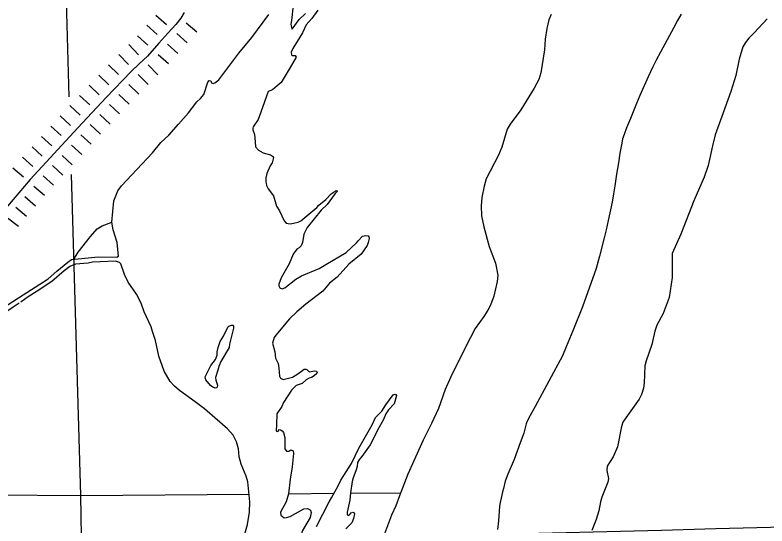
# Model space of a CAD drawing. Extents: x -19 to 366, y -4 to 359.
# Drawn here: x 143.248 to 144.78, y 199.977 to 201.018 of the extents above; entities that cross this region are included whole.
import ezdxf

# ---------------------------------------------------------------- set-up
doc = ezdxf.new("R2010")
doc.units = 0
for name, color, linetype in [('R_Alt Surface', 7, 'Continuous'), ('R_Axis Annot', 7, 'Continuous'), ('R_Border Prem', 7, 'Continuous'), ('R_Proposed Const Limits', 7, 'Continuous'), ('R_Temp Easement', 7, 'Continuous'), ('Sheet Fence', 7, 'Continuous')]:
    doc.layers.add(name, color=color, linetype=linetype)

msp = doc.modelspace()

# ---------------------------------------------------------------- linework, layer by layer
at = {"layer": 'R_Alt Surface'}
for points in [[(144.605, 201.0201), (144.5976, 201.0073), (144.5984, 201.0085), (144.5902, 200.9928), (144.5625, 200.9427), (144.5541, 200.9261), (144.5473, 200.9127), (144.5379, 200.8926), (144.5209, 200.8544), (144.5138, 200.8378), (144.5099, 200.8281), (144.5018, 200.8073), (144.4936, 200.7882), (144.4888, 200.775), (144.4856, 200.7661), (144.4838, 200.7572), (144.48, 200.7368), (144.477, 200.7172), (144.4729, 200.6942), (144.4696, 200.6705), (144.4672, 200.6539), (144.464, 200.6369), (144.4565, 200.5998), (144.4522, 200.5807), (144.4481, 200.5645), (144.4386, 200.5267), (144.432, 200.5019), (144.4041, 200.4235), (144.3842, 200.3747), (144.3706, 200.342), (144.3629, 200.3234), (144.3073, 200.2201), (144.2974, 200.2018), (144.2924, 200.1933), (144.2896, 200.1872), (144.2889, 200.1852), (144.2844, 200.1658), (144.2769, 200.1462)], [(144.2769, 200.1462), (144.2644, 200.1126), (144.2517, 200.0821), (144.2464, 200.0684), (144.2428, 200.0529), (144.2412, 200.0462), (144.238, 200.0331), (144.236, 200.0243), (144.2351, 200.0172), (144.2341, 200.007), (144.2325, 199.9869), (144.2305, 199.9699)]]:
    msp.add_lwpolyline(points, dxfattribs=at)
at = {"layer": 'R_Axis Annot'}
for points in [[(143.3584, 200.8519), (143.3527, 201.0471)], [(143.3819, 200.039), (143.3629, 200.6934)], [(143.2044, 200.04), (143.3819, 200.039)], [(143.3819, 200.039), (143.7249, 200.0419)], [(143.3909, 199.4989), (143.3819, 200.039)], [(143.8054, 200.0426), (143.898, 200.0434)], [(143.9311, 200.0436), (144.0337, 200.0445)]]:
    msp.add_lwpolyline(points, dxfattribs=at)
at = {"layer": 'R_Border Prem'}
for points in [[(143.8144, 201.0385), (143.8112, 201.0071), (143.8098, 201), (143.812, 200.9901), (143.8127, 200.9897), (143.8267, 201.0093), (143.8398, 201.0212)], [(143.5452, 200.7583), (143.5616, 200.7732), (143.5807, 200.7959), (143.6016, 200.8187), (143.6181, 200.8412), (143.6257, 200.8483), (143.6329, 200.8565), (143.6406, 200.8814), (143.6432, 200.8847), (143.6472, 200.8842), (143.648, 200.8805), (143.6515, 200.8785), (143.6551, 200.8799), (143.6634, 200.8866), (143.704, 200.9409), (143.7304, 200.9723), (143.7648, 201.0192)], [(143.865, 201.0284), (143.8527, 201.0114), (143.8409, 200.9985), (143.8335, 200.9822), (143.8138, 200.9505), (143.8106, 200.9424), (143.8115, 200.9375), (143.8131, 200.9362), (143.8186, 200.9362), (143.8204, 200.9324), (143.8082, 200.9112), (143.7901, 200.8809), (143.782, 200.8738), (143.7724, 200.8661), (143.7636, 200.8626), (143.7486, 200.8203), (143.743, 200.8057), (143.7332, 200.7904), (143.7323, 200.7877), (143.7326, 200.7845), (143.7358, 200.7747), (143.7372, 200.76)], [(144.3404, 201.0198), (144.3352, 201.0085)], [(144.3352, 201.0085), (144.3312, 200.9909), (144.3281, 200.9695), (144.3265, 200.9475), (144.3189, 200.9006), (144.3147, 200.887), (144.3058, 200.8693), (144.2784, 200.825), (144.2565, 200.7959), (144.2502, 200.7857), (144.2394, 200.7489), (144.2327, 200.7326), (144.208, 200.6844), (144.2033, 200.6693), (144.1989, 200.6464), (144.1972, 200.6291), (144.198, 200.609), (144.2027, 200.5869), (144.214, 200.5467), (144.2268, 200.5125), (144.2312, 200.488), (144.2303, 200.4751), (144.2236, 200.4455), (144.2164, 200.4272), (144.2111, 200.4164), (144.2031, 200.4037), (144.1855, 200.3791), (144.1665, 200.3428), (144.1356, 200.2805), (144.1241, 200.2549), (144.1105, 200.216), (144.0966, 200.1856), (144.0793, 200.1519), (144.0483, 200.0823), (144.0312, 200.0381), (144.0235, 200.0176), (144.0152, 199.9991), (143.9985, 199.955)], [(144.7799, 201.0109), (144.754, 200.9828), (144.743, 200.9715), (144.7361, 200.9627), (144.7308, 200.9533), (144.7231, 200.9286), (144.716, 200.8953), (144.706, 200.8622), (144.688, 200.8118), (144.6744, 200.7744), (144.6685, 200.7514), (144.6596, 200.7119), (144.6519, 200.6878), (144.631, 200.6399), (144.6041, 200.5714), (144.5867, 200.532), (144.5865, 200.4834), (144.5806, 200.4422), (144.5683, 200.4096), (144.5556, 200.3861), (144.5514, 200.3738), (144.5453, 200.3465), (144.5338, 200.3137)], [(143.2548, 200.4417), (143.3158, 200.4807), (143.3329, 200.4964), (143.3553, 200.5147), (143.3628, 200.5197), (143.4172, 200.5256), (143.4554, 200.5245), (143.4585, 200.5269), (143.4561, 200.5549), (143.4477, 200.5806), (143.4454, 200.5961), (143.4495, 200.6399), (143.4572, 200.6598), (143.4649, 200.6703), (143.4963, 200.7033), (143.528, 200.7373), (143.5452, 200.7583)], [(143.7372, 200.76), (143.7381, 200.7498), (143.744, 200.7427), (143.7536, 200.7377), (143.7687, 200.7336), (143.7724, 200.731), (143.7742, 200.7281), (143.7719, 200.7172), (143.7676, 200.711), (143.7607, 200.695), (143.759, 200.6864), (143.7589, 200.6787), (143.7601, 200.6707), (143.7639, 200.6642), (143.7748, 200.6497), (143.7807, 200.6287), (143.7865, 200.6193), (143.7963, 200.5988), (143.8002, 200.5938), (143.8084, 200.5927), (143.8247, 200.5958), (143.8301, 200.5988), (143.863, 200.626), (143.8668, 200.6306), (143.8811, 200.6425), (143.8919, 200.6536), (143.9021, 200.6609), (143.904, 200.6602), (143.9043, 200.6589), (143.8999, 200.6544), (143.8837, 200.6321), (143.8713, 200.6205), (143.843, 200.585), (143.8362, 200.5715), (143.8339, 200.5549), (143.8309, 200.5478), (143.8267, 200.5437), (143.8222, 200.5411), (143.8149, 200.5306), (143.8064, 200.5112), (143.7903, 200.4823), (143.7851, 200.4696), (143.7852, 200.4666), (143.7877, 200.4621), (143.7921, 200.4605), (143.7975, 200.462), (143.8201, 200.48), (143.8315, 200.4865), (143.8676, 200.5015), (143.8809, 200.5096), (143.9228, 200.5344), (143.9436, 200.554), (143.9467, 200.5583)], [(143.9467, 200.5583), (143.9561, 200.5677), (143.9623, 200.5688), (143.9674, 200.568), (143.969, 200.566), (143.9693, 200.5626), (143.9675, 200.5547), (143.965, 200.5488), (143.9529, 200.5308), (143.9281, 200.5107), (143.9042, 200.4838), (143.8889, 200.4717), (143.8751, 200.4554), (143.8405, 200.4291), (143.8218, 200.4132), (143.8073, 200.3993), (143.7795, 200.3659), (143.776, 200.3608), (143.7726, 200.3497), (143.7771, 200.332), (143.7783, 200.3186), (143.7837, 200.3083), (143.7857, 200.2985), (143.7866, 200.2824), (143.7885, 200.2783), (143.7942, 200.2754), (143.8129, 200.2803), (143.8244, 200.2869), (143.8343, 200.2946), (143.8372, 200.2961), (143.8406, 200.2963), (143.8426, 200.2955), (143.8455, 200.2921), (143.8488, 200.2913), (143.8576, 200.2931), (143.8618, 200.2924), (143.8635, 200.2892), (143.8626, 200.2873), (143.8572, 200.2826), (143.8518, 200.2796), (143.8469, 200.2781), (143.841, 200.2745), (143.833, 200.2673), (143.8204, 200.2631), (143.8112, 200.2539), (143.7946, 200.2288), (143.7912, 200.2203), (143.7816, 200.2054), (143.7804, 200.1828), (143.7797, 200.1712), (143.7809, 200.1697), (143.7833, 200.1692), (143.7866, 200.1735), (143.7891, 200.173), (143.7922, 200.1708), (143.7946, 200.1671), (143.7974, 200.1569), (143.7975, 200.134), (143.8011, 200.1292), (143.806, 200.1295)], [(143.7126, 199.9482), (143.7215, 199.9798), (143.7255, 200.0049), (143.7265, 200.0262), (143.7222, 200.0667), (143.7186, 200.0783), (143.7086, 200.1027), (143.7047, 200.1176), (143.7032, 200.1342), (143.6994, 200.1483), (143.6925, 200.1618), (143.6811, 200.1745), (143.6551, 200.1973), (143.6339, 200.2158), (143.615, 200.2299), (143.5832, 200.2526), (143.5727, 200.262), (143.5642, 200.2712), (143.5518, 200.2923), (143.5408, 200.3227), (143.5343, 200.3548), (143.5278, 200.3732), (143.5255, 200.3824), (143.5108, 200.4135), (143.505, 200.4309), (143.4957, 200.4492), (143.4786, 200.474), (143.4711, 200.4895), (143.4638, 200.5113), (143.4608, 200.5142), (143.4524, 200.5163), (143.406, 200.5143), (143.3969, 200.5127), (143.3714, 200.5104), (143.3594, 200.5059), (143.3481, 200.4972), (143.3232, 200.4752), (143.2934, 200.4552)], [(143.2934, 200.4552), (143.275, 200.4442), (143.2597, 200.4331)], [(143.2562, 200.4313), (143.2442, 200.4226), (143.2256, 200.4099), (143.2133, 200.4042), (143.201, 200.4038), (143.1988, 200.4059), (143.1999, 200.4087), (143.2102, 200.4136), (143.2548, 200.4417)], [(143.6729, 200.3634), (143.6818, 200.3823), (143.6836, 200.3844), (143.6887, 200.3863), (143.6917, 200.3862), (143.693, 200.3838), (143.6931, 200.38), (143.6852, 200.3471), (143.6839, 200.3406), (143.6673, 200.3122), (143.6633, 200.3017), (143.6614, 200.2942)], [(143.6614, 200.2942), (143.6564, 200.2791), (143.6569, 200.2738), (143.6603, 200.2637), (143.66, 200.2597), (143.6584, 200.2581), (143.6555, 200.2578), (143.6513, 200.2596), (143.6461, 200.2634), (143.6366, 200.2745), (143.6351, 200.2806), (143.6467, 200.3039), (143.6564, 200.3161), (143.6599, 200.3249), (143.6599, 200.3318), (143.6615, 200.3409), (143.6658, 200.3528), (143.6729, 200.3634)], [(144.5338, 200.3137), (144.5309, 200.303), (144.5297, 200.2679), (144.5279, 200.2578), (144.5242, 200.2448), (144.5195, 200.2351), (144.4919, 200.1971), (144.4863, 200.1882), (144.4835, 200.1798), (144.4755, 200.1384), (144.4667, 200.1177), (144.4542, 200.0985), (144.4537, 200.0896), (144.4569, 200.0732), (144.4556, 200.0663), (144.4436, 200.0358), (144.4407, 200.0258), (144.4373, 200.0077), (144.4319, 199.9899), (144.4226, 199.9676)], [(143.8622, 199.9754), (143.8876, 200.0257), (143.8929, 200.034), (143.9065, 200.0587), (143.9115, 200.0698), (143.9337, 200.1039), (143.9485, 200.1356), (143.9757, 200.1827), (143.9826, 200.1977), (143.9951, 200.2106), (144.0034, 200.2236), (144.018, 200.2438), (144.0225, 200.2456), (144.024, 200.2449), (144.0252, 200.2428), (144.0203, 200.2256), (144.0089, 200.2137), (144.0034, 200.2056), (143.9985, 200.194), (143.9888, 200.177), (143.9711, 200.1422), (143.9544, 200.1184), (143.9498, 200.1131), (143.9453, 200.1059), (143.9447, 200.098), (143.9422, 200.089), (143.9365, 200.0751), (143.9345, 200.0671), (143.9312, 200.0446), (143.93, 200.0292), (143.9243, 200.0051), (143.9246, 200.0004), (143.9268, 199.9984), (143.9291, 199.9992), (143.9327, 200.0035), (143.9363, 200.0047), (143.9386, 200.0037), (143.9392, 200.0018), (143.9376, 199.9921), (143.9341, 199.9829), (143.9221, 199.9711)], [(143.806, 200.1295), (143.8101, 200.1321), (143.8146, 200.1296), (143.8151, 200.1243), (143.8125, 200.0976), (143.8082, 200.0725), (143.8053, 200.0422), (143.8003, 200.0257), (143.789, 200.0047), (143.7892, 199.9985), (143.7962, 199.9936), (143.8012, 199.9937), (143.8085, 199.996), (143.8366, 200.012), (143.8436, 200.0124), (143.8498, 200.009), (143.8511, 200.0043), (143.849, 199.994), (143.8335, 199.9673), (143.8276, 199.9476)]]:
    msp.add_lwpolyline(points, dxfattribs=at)
at = {"layer": 'R_Proposed Const Limits'}
for p, q in [((143.5352, 201.0183), (143.5565, 200.9994)), ((143.5965, 201.0024), (143.6183, 200.9841)), ((143.5965, 201.0024), (143.6183, 200.9841)), ((143.5165, 200.9974), (143.5376, 200.9784)), ((143.4973, 200.976), (143.5185, 200.9571)), ((143.4973, 200.976), (143.5185, 200.9571)), ((143.5777, 200.9805), (143.5989, 200.9616)), ((143.4802, 200.958), (143.4998, 200.9374)), ((143.5586, 200.9593), (143.5797, 200.9402)), ((143.5398, 200.9382), (143.561, 200.9193)), ((143.5398, 200.9382), (143.561, 200.9193)), ((143.4592, 200.9376), (143.4792, 200.9174)), ((143.4387, 200.9166), (143.4591, 200.8969)), ((143.4387, 200.9166), (143.4591, 200.8969)), ((143.5193, 200.9168), (143.5389, 200.8962)), ((143.419, 200.8961), (143.4394, 200.8764)), ((143.4992, 200.8972), (143.5191, 200.877)), ((143.4796, 200.8771), (143.5, 200.8574)), ((143.4796, 200.8771), (143.5, 200.8574)), ((143.3989, 200.8752), (143.4196, 200.8558)), ((143.3794, 200.8545), (143.4002, 200.835)), ((143.3794, 200.8545), (143.4002, 200.835)), ((143.4598, 200.8567), (143.4803, 200.837)), ((143.36, 200.8338), (143.3807, 200.8143)), ((143.4403, 200.8363), (143.461, 200.8169)), ((143.3403, 200.8126), (143.3612, 200.7934)), ((143.4209, 200.8156), (143.4416, 200.7962)), ((143.4209, 200.8156), (143.4416, 200.7962)), ((143.3211, 200.7917), (143.342, 200.7725)), ((143.3211, 200.7917), (143.342, 200.7725)), ((143.4014, 200.7949), (143.4222, 200.7755)), ((143.3019, 200.7707), (143.3228, 200.7515)), ((143.3822, 200.7742), (143.4031, 200.755)), ((143.2827, 200.7498), (143.3036, 200.7306)), ((143.363, 200.7533), (143.3839, 200.7341)), ((143.363, 200.7533), (143.3839, 200.7341)), ((143.2635, 200.7288), (143.2845, 200.7097)), ((143.2635, 200.7288), (143.2845, 200.7097)), ((143.3438, 200.7323), (143.3647, 200.7132)), ((143.3246, 200.7114), (143.3455, 200.6922)), ((143.2435, 200.7068), (143.2651, 200.6883)), ((143.3054, 200.6905), (143.3263, 200.6713)), ((143.3054, 200.6905), (143.3263, 200.6713)), ((143.2866, 200.6698), (143.3082, 200.6512)), ((143.2681, 200.6482), (143.2897, 200.6297)), ((143.2496, 200.6266), (143.2712, 200.6081)), ((143.2496, 200.6266), (143.2712, 200.6081)), ((143.2325, 200.605), (143.2551, 200.5878))]:
    msp.add_line(p, q, dxfattribs=at)
msp.add_lwpolyline([(143.5925, 201.0234), (143.5859, 201.0118), (143.5753, 200.9991), (143.5595, 200.9814), (143.5408, 200.9607), (143.5177, 200.9348), (143.5006, 200.9186), (143.4849, 200.9031), (143.434, 200.8504), (143.376, 200.7885), (143.2791, 200.6828), (143.2328, 200.6289)], dxfattribs=at)
at = {"layer": 'R_Temp Easement'}
msp.add_lwpolyline([(143.3669, 200.5196), (143.3765, 200.5347), (143.4019, 200.5671), (143.4156, 200.5823), (143.4253, 200.5889), (143.4454, 200.5961)], dxfattribs=at)
at = {"layer": 'Sheet Fence'}
for points in [[(146.7783, 1.697), (146.5788, 10.3131), (146.3785, 18.9294), (146.1776, 27.5458), (145.9759, 36.1624), (145.7736, 44.7791), (145.5705, 53.396), (145.3668, 62.013), (145.1624, 70.6301), (144.9572, 79.2474), (144.7514, 87.8648), (144.5449, 96.4823), (144.3377, 105.1), (144.1299, 113.7179), (143.9213, 122.3359), (143.712, 130.954), (143.5021, 139.5723), (143.2915, 148.1907), (143.0802, 156.8092), (142.8682, 165.4279), (142.6555, 174.0468), (142.4422, 182.6658), (142.2282, 191.2849), (142.0135, 199.9042), (141.7981, 208.5236), (141.582, 217.1432), (141.3653, 225.7629), (141.1479, 234.3828), (140.9298, 243.0028), (140.711, 251.623), (140.4916, 260.2433), (140.2715, 268.8638), (140.0508, 277.4844), (139.8293, 286.1051), (139.6072, 294.726), (139.3845, 303.3471), (139.161, 311.9683), (138.937, 320.5896), (138.7122, 329.2111), (138.4868, 337.8328), (138.2607, 346.4546)], [(0, 198.1326), (7.1014, 198.137), (14.2028, 198.1503), (21.3042, 198.1724), (28.4055, 198.2034), (35.5068, 198.2433), (42.6081, 198.292), (49.7092, 198.3496), (56.8103, 198.4161), (63.9113, 198.4913), (71.0123, 198.5755), (78.1131, 198.6685), (85.2137, 198.7704), (92.3143, 198.8811), (99.4147, 199.0007), (106.5149, 199.1291), (113.615, 199.2664), (120.7149, 199.4126), (127.8146, 199.5676), (134.9141, 199.7315), (142.0135, 199.9042), (149.1125, 200.0858), (156.2114, 200.2762), (163.31, 200.4755), (170.4084, 200.6837), (177.5065, 200.9007), (184.6043, 201.1265), (191.7018, 201.3612), (198.799, 201.6048), (205.896, 201.8572), (212.9926, 202.1185), (220.0888, 202.3886), (227.1848, 202.6676), (234.2803, 202.9554), (241.3755, 203.2521), (248.4704, 203.5576), (255.5648, 203.872), (262.6589, 204.1952), (269.7525, 204.5273), (276.8457, 204.8682), (283.9385, 205.218), (291.0309, 205.5766), (298.1228, 205.9441), (305.2142, 206.3204), (312.3051, 206.7056), (319.3956, 207.0996), (326.4856, 207.5024), (333.5751, 207.9141), (340.664, 208.3347)]]:
    msp.add_spline(points, degree=3, dxfattribs=at)

doc.saveas('drawing.dxf')
